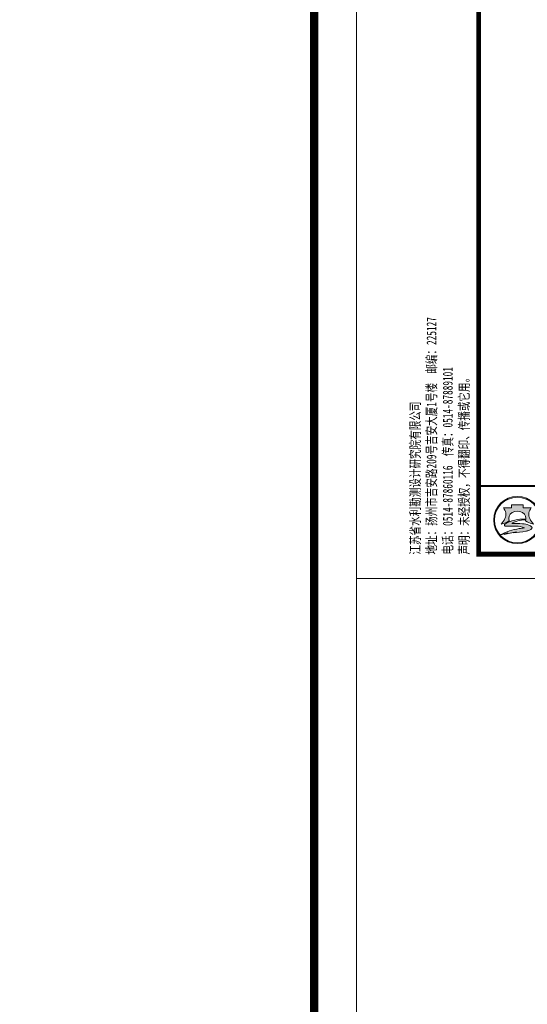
# Model space of a CAD drawing. Extents: x -27255 to 1448651, y 31034 to 8081248.
# Tile 271 of 580: x 583688 to 583792, y 3864837 to 3865039. Entities that reach past the tile are written whole.
import ezdxf

# ---------------------------------------------------------------- set-up
doc = ezdxf.new("R2010")
doc.units = 0
doc.layers.get('0').update_dxf_attribs({"linetype": 'CONTINUOUS'})
doc.layers.add('图框', color=7, linetype='CONTINUOUS', lineweight=20)
doc.styles.add('仿宋', font='FangSong_GB2312.ttf', dxfattribs={"width": 0.7})

# ---------------------------------------------------------------- blocks, each defined once
blk = doc.blocks.new('d4trtg')
h = blk.add_hatch(color=152)
h.dxf.hatch_style = 1
h.paths.add_polyline_path([(654246.3193193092, 3899725.409078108, 1), (654149.4769673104, 3899725.409078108, 1)])
h.paths.add_polyline_path([(654244.689577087, 3899725.409078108, 1), (654151.1067095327, 3899725.409078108, 1)], flags=16)
h = blk.add_hatch(color=152)
h.dxf.hatch_style = 1
edge = h.paths.add_edge_path()
edge.add_arc((654216.7300615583, 3899701.144012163), 14.62686968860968, 43.31770961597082, 70.37003522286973)
edge.add_arc((654202.9245894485, 3899662.43781051), 55.72140833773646, 70.37003522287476, 84.52854590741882)
edge.add_arc((654197.052297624, 3899601.131590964), 117.3082280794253, 84.5285459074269, 95.17746754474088)
edge.add_arc((654198.4691254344, 3899704.113250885), 18.32576248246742, 111.7965680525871, 130.9174013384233, ccw=False)
edge.add_arc((654217.4394684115, 3899656.675769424), 69.41576698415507, 98.84274785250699, 111.79656805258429, ccw=False)
edge.add_arc((654228.1102754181, 3899588.085080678), 138.8315339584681, 95.21036804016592, 98.84274785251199, ccw=False)
edge.add_ellipse((654197.8981433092, 3899728.334977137), major_axis=(-17.7501498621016, 0), ratio=0.8776980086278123, start_angle=172.6538623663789, end_angle=176.9129867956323)
edge.add_arc((654213.8325542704, 3899624.955280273), 102.5563365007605, 88.99992913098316, 98.52267106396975)
edge.add_arc((654209.8965974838, 3899651.220285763), 75.99805588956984, 98.5226710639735, 116.8491039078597)
edge.add_arc((654181.1331357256, 3899708.041207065), 12.31168505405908, 116.8491039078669, 139.2900683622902)
edge.add_arc((654173.2830714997, 3899714.795695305), 1.955690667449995, 139.2900683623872, 263.050638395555)
edge.add_arc((654175.1158058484, 3899729.831970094), 17.10324739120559, 263.0506383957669, 272.136251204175)
edge.add_arc((654186.8001782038, 3899416.594006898), 296.3525647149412, 88.46268833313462, 92.13625120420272, ccw=False)
edge.add_arc((654193.3818121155, 3899661.833379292), 51.02489061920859, 68.07113774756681, 88.46268833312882, ccw=False)
edge.add_arc((654234.506227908, 3899496.08092722), 214.2253735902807, 95.91294384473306, 98.79521578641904)
edge.add_arc((654220.8241236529, 3899584.51078353), 124.7433113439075, 98.79521578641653, 117.8496747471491)
edge.add_arc((654806.2087627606, 3897318.850026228), 2461.597634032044, 104.7703900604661, 105.15790668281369, ccw=False)
edge.add_line((654178.6340996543, 3899699.104834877), (654170.5934602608, 3899695.844113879))
edge.add_arc((654384.3496151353, 3898723.49134639), 995.5709910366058, 100.90627282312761, 102.39834375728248, ccw=False)
edge.add_line((654195.9846486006, 3899701.080338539), (654189.8745459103, 3899699.193213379))
edge.add_arc((654166.7652083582, 3899985.305806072), 287.044347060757, 274.6177604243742, 279.6944367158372)
edge.add_arc((654207.3949546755, 3899747.472955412), 45.76599921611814, 279.694436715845, 287.6119267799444)
edge.add_arc((654216.243616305, 3899719.598572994), 16.52082853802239, 287.6119267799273, 311.5140981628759)
edge.add_arc((654225.3686800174, 3899709.289677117), 2.753471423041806, 311.5140981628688, 403.3177096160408)
edge = h.paths.add_edge_path()
edge.add_arc((654242.1391779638, 3899736.786777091), 20.67819482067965, 138.9741968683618, 204.1180883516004, ccw=False)
edge.add_line((654226.5392573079, 3899750.359920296), (654209.5567490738, 3899750.359920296))
edge.add_line((654209.5567490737, 3899750.359920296), (654209.5567490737, 3899756.23053299))
edge.add_line((654209.5567490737, 3899756.23053299), (654186.2395375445, 3899756.23053299))
edge.add_line((654186.2395375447, 3899756.23053299), (654186.2395375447, 3899750.359920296))
edge.add_line((654186.2395375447, 3899750.359920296), (654169.2570293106, 3899750.359920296))
edge.add_arc((654153.6571086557, 3899736.786777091), 20.67819482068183, -24.118088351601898, 41.0258031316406, ccw=False)
edge.add_arc((654138.2813983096, 3899743.670490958), 37.52449961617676, 314.34412131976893, 335.8819116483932, ccw=False)
edge.add_arc((654157.8406418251, 3899747.198545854), 31.08765203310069, 282.3877277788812, 290.1465811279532)
edge.add_arc((654127.1774852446, 3899830.778947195), 120.1152469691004, 290.1465811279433, 296.6495194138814)
edge.add_ellipse((654197.8981433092, 3899728.334977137), major_axis=(-17.7501498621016, 0), ratio=0.8776980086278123, start_angle=176.9129867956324, end_angle=378.37473811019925, ccw=False)
edge.add_ellipse((654197.8981433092, 3899728.334977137), major_axis=(-17.7501498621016, 0), ratio=0.8776980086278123, start_angle=172.653862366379, end_angle=176.9129867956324, ccw=False)
edge.add_ellipse((654197.8981433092, 3899728.334977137), major_axis=(-17.7501498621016, 0), ratio=0.8776980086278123, start_angle=161.6252618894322, end_angle=172.653862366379, ccw=False)
edge.add_arc((654268.6188013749, 3899830.778947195), 120.1152469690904, 243.3504805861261, 249.853418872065)
edge.add_arc((654237.9556447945, 3899747.198545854), 31.08765203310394, 249.8534188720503, 257.61227222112)
edge.add_arc((654257.5148883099, 3899743.670490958), 37.52449961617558, 204.1180883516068, 225.6558786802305, ccw=False)
at = {"lineweight": 0}
for p, q in [((653868.4004973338, 3899605.327936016), (653868.4004973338, 3902577.336202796)), ((658071.2404705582, 3902577.336202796), (658071.2404705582, 3899605.327936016)), ((658071.2404705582, 3899605.327936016), (653868.4004973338, 3899605.327936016))]:
    blk.add_line(p, q, dxfattribs=at)
at = {"lineweight": 0, "const_width": 10.0067618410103}
blk.add_lwpolyline([(654118.5695433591, 3902527.302393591), (658021.2066613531, 3902527.302393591), (658021.2066613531, 3899655.361745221), (654118.5695433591, 3899655.361745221)], close=True, dxfattribs=at)
at = {"lineweight": 0, "const_width": 4.002704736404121}
blk.add_lwpolyline([(658021.2066613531, 3899795.456410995), (654118.5695433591, 3899795.456410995)], dxfattribs=at)
at = {"color": 152}
for points in [[(654181.0529832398, 3899723.423913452, -0.02838203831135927), (654168.5479460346, 3899718.013005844, -0.03386732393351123), (654164.5097554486, 3899716.834668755, 0.09425397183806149), (654172.5302050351, 3899728.337281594, 0.2921547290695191), (654169.2570293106, 3899750.359920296), (654186.2395375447, 3899750.359920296), (654186.2395375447, 3899756.23053299), (654209.5567490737, 3899756.23053299), (654209.5567490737, 3899750.359920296), (654226.5392573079, 3899750.359920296, 0.29215472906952), (654223.2660815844, 3899728.337281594, 0.09425397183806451), (654231.2865311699, 3899716.834668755, -0.03386732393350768), (654227.2483405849, 3899718.013005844, -0.02838203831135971), (654214.7433033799, 3899723.423913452)], [(654215.6225359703, 3899727.495994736, 0.04157472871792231), (654198.6336295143, 3899726.379117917, 0.08013502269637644), (654175.5726574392, 3899719.025681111, 0.09823132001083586), (654171.8006163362, 3899716.071255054, 0.599439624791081), (654173.0464484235, 3899712.85437217, 0.03966424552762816), (654175.7533461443, 3899712.7406093, -0.01603031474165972), (654194.7507043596, 3899712.839904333, -0.08921046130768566), (654212.4373190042, 3899709.166529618, 0.01257694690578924), (654201.7504573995, 3899707.787257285, 0.08333285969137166), (654162.549863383, 3899694.805861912, -0.001690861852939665), (654178.6340996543, 3899699.104834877), (654170.5934602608, 3899695.844113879, -0.006510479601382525), (654195.9846486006, 3899701.080338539), (654189.8745459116, 3899699.193213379, 0.02215480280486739), (654215.101659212, 3899702.360502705, 0.03456031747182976), (654221.242295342, 3899703.852113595, 0.1046726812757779), (654227.1936927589, 3899707.227897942, 0.4234638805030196), (654227.3719977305, 3899711.178677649, 0.1185893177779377), (654221.6438736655, 3899714.920795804, 0.06185687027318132), (654208.2376153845, 3899717.905342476, 0.04649815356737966), (654186.4662944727, 3899717.961197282, -0.08362449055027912), (654191.6645458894, 3899721.128869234, -0.05658197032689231), (654206.7686614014, 3899725.266458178, -0.01585057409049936), (654215.5025964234, 3899726.342960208)]]:
    blk.add_lwpolyline(points, format="xyb", dxfattribs=at)
for radius in [48.42117599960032, 46.79143377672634]:
    blk.add_circle((654197.8981433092, 3899725.409078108), radius, dxfattribs=at)
blk.add_arc((654217.4394684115, 3899656.675769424), 69.41576698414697, 98.8427478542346, 111.796568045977, dxfattribs=at)
for start_param, end_param in [(2.820892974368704, 6.603884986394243), (3.013378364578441, 3.087714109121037)]:
    blk.add_ellipse((654197.8981433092, 3899728.334977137), major_axis=(-17.7501498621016, 0), ratio=0.8776980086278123, start_param=start_param, end_param=end_param, dxfattribs=at)
at = {"insert": (654101.5093347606, 3899654.544439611), "char_height": 20.0135236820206, "attachment_point": 7, "rotation": 90, "style": '仿宋'}
blk.add_mtext('江苏省水利勘测设计研究院有限公司\\P地址：扬州市吉安路209号吉安大厦1号楼  邮编：225127\\P电话：0514-87860116  传真：0514-87889101\\P声明：未经授权，不得翻印、传播或它用。', dxfattribs=at)

msp = doc.modelspace()

# ---------------------------------------------------------------- block references
at = {"layer": '图框'}
for p, xscale, yscale, zscale in [((469486.7086764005, 3187563.815141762), 0.1736437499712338, 0.1736437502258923, 0.1736437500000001), ((518369.8265854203, 3474964.245362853), 0.09999999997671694, 0.1000000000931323, 0.1)]:
    msp.add_blockref('d4trtg', p, dxfattribs=dict(at, xscale=xscale, yscale=yscale, zscale=zscale))

doc.saveas('drawing.dxf')
